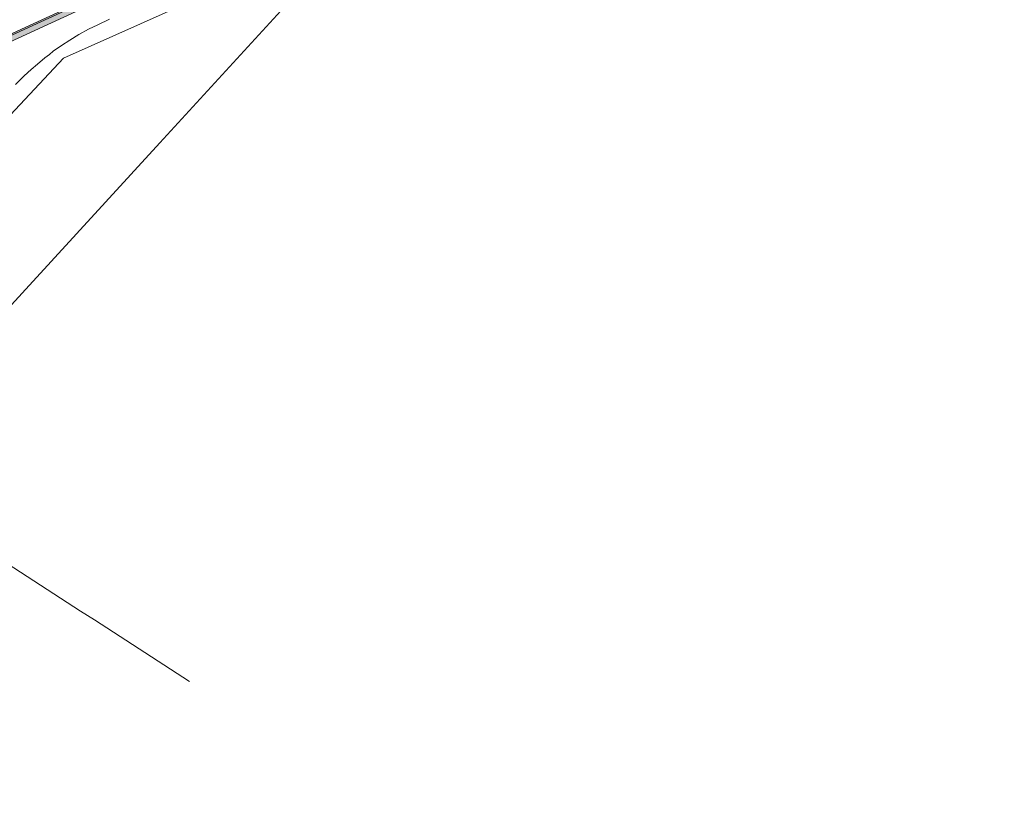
# Model space of a CAD drawing. Header units: metres. Extents: x -740 to 758, y -633 to 854.
# Tile 969 of 1056: x 565 to 657, y -158 to -85. Entities that reach past the tile are written whole.
import ezdxf

# ---------------------------------------------------------------- set-up
doc = ezdxf.new("R2010")
doc.units = ezdxf.units.M
doc.header["$MEASUREMENT"] = 0
doc.layers.add('Grundkarte.LOVION', color=7, linetype='Continuous')

msp = doc.modelspace()

# ---------------------------------------------------------------- hatches: boundary and pattern name
at = {"layer": 'Grundkarte.LOVION', "linetype": 'Continuous', "lineweight": 18}
msp.add_hatch(color=254, dxfattribs=at).paths.add_polyline_path([(540.646, -98.014), (584.176, -78.005), (585.647, -77.329), (589.295, -75.642), (592.916, -73.988), (596.564, -72.301), (597.636, -71.783), (602.022, -69.787), (601.757, -69.193), (597.371, -71.188), (596.272, -71.739), (592.651, -73.393), (589.003, -75.08), (585.382, -76.734), (583.884, -77.442), (540.354, -97.452)])

# ---------------------------------------------------------------- linework, layer by layer
at = {"layer": 'Grundkarte.LOVION', "color": 253, "linetype": 'Continuous', "lineweight": 18}
msp.add_lwpolyline([(648.021, -65.053), (615.927, -67.807), (600.894, -74.567), (596.135, -76.688), (591.495, -78.797), (583.024, -82.551), (568.612, -89.014), (561.33, -96.76), (548.898, -112.281), (542.678, -114.869), (522.516, -123.284), (495.047, -120.147), (494.869, -119.839), (495.321, -119.618), (497.645, -116.789), (537.298, -96.125), (559.354, -85.013), (565.762, -81.933), (586.635, -72.326), (603.716, -65.041), (624.422, -56.75), (648.716, -45.863), (656.631, -43.375)], dxfattribs=at)
msp.add_lwpolyline([(648.021, -65.053), (615.927, -67.807), (600.894, -74.567), (596.135, -76.688), (591.495, -78.797), (583.024, -82.551), (568.612, -89.014), (561.33, -96.76), (548.898, -112.281), (542.678, -114.869), (522.516, -123.284), (495.047, -120.147), (494.869, -119.839), (495.321, -119.618), (497.645, -116.789), (537.298, -96.125), (559.354, -85.013), (565.762, -81.933), (586.635, -72.326), (603.716, -65.041), (624.422, -56.75), (648.716, -45.863), (656.631, -43.375)], dxfattribs=at)
at = {"layer": 'Grundkarte.LOVION', "color": 7, "linetype": 'Continuous', "lineweight": 13}
msp.add_lwpolyline([(540.646, -98.014), (540.354, -97.452), (583.884, -77.442), (585.382, -76.734), (589.003, -75.08), (592.651, -73.393), (596.272, -71.739), (597.371, -71.188), (601.757, -69.193), (602.022, -69.787), (597.636, -71.783), (596.564, -72.301), (592.916, -73.988), (589.295, -75.642), (585.647, -77.329), (584.176, -78.005)], close=True, dxfattribs=at)
at = {"layer": 'Grundkarte.LOVION', "color": 8, "linetype": 'Continuous', "lineweight": 18}
for points in [[(540.646, -98.014), (540.424, -97.563), (597.447, -71.358)], [(596.135, -76.688), (577.604, -96.943), (551.834, -125.087), (550.661, -126.384), (550.444, -126.583), (549.672, -127.456), (538.401, -139.139), (524.363, -153.664), (520.206, -158.001), (504.493, -142.395), (489.287, -122.897), (467.549, -81.339)], [(470.932, -77.55), (477.116, -88.502), (477.396, -88.947), (478.361, -90.656), (483.472, -99.703), (486.799, -105.614), (494.158, -118.608), (495.047, -120.147), (522.516, -123.284), (542.678, -114.869), (548.898, -112.281), (561.33, -96.76), (568.612, -89.014), (583.024, -82.551)], [(583.024, -82.551), (568.612, -89.014), (561.33, -96.76), (548.898, -112.281), (542.678, -114.869), (522.516, -123.284), (495.047, -120.147), (494.158, -118.608), (486.799, -105.614), (483.472, -99.703), (478.361, -90.656), (477.396, -88.947), (477.116, -88.502), (470.932, -77.55)], [(549.672, -127.456), (570.184, -140.761), (571.505, -141.577), (580.376, -147.36)]]:
    msp.add_lwpolyline(points, dxfattribs=at)
at = {"layer": 'Grundkarte.LOVION', "color": 7, "linetype": 'Continuous', "lineweight": 13}
for points in [[(540.646, -98.014), (584.176, -78.005)], [(564.123, -91.463), (564.932, -90.674), (565.583, -90.079), (566.155, -89.579), (566.865, -88.978), (567.278, -88.672), (567.633, -88.371), (568.407, -87.822), (569.187, -87.332), (570.051, -86.804), (570.948, -86.303), (571.824, -85.892), (572.897, -85.374)]]:
    msp.add_lwpolyline(points, dxfattribs=at)

doc.saveas('drawing.dxf')
